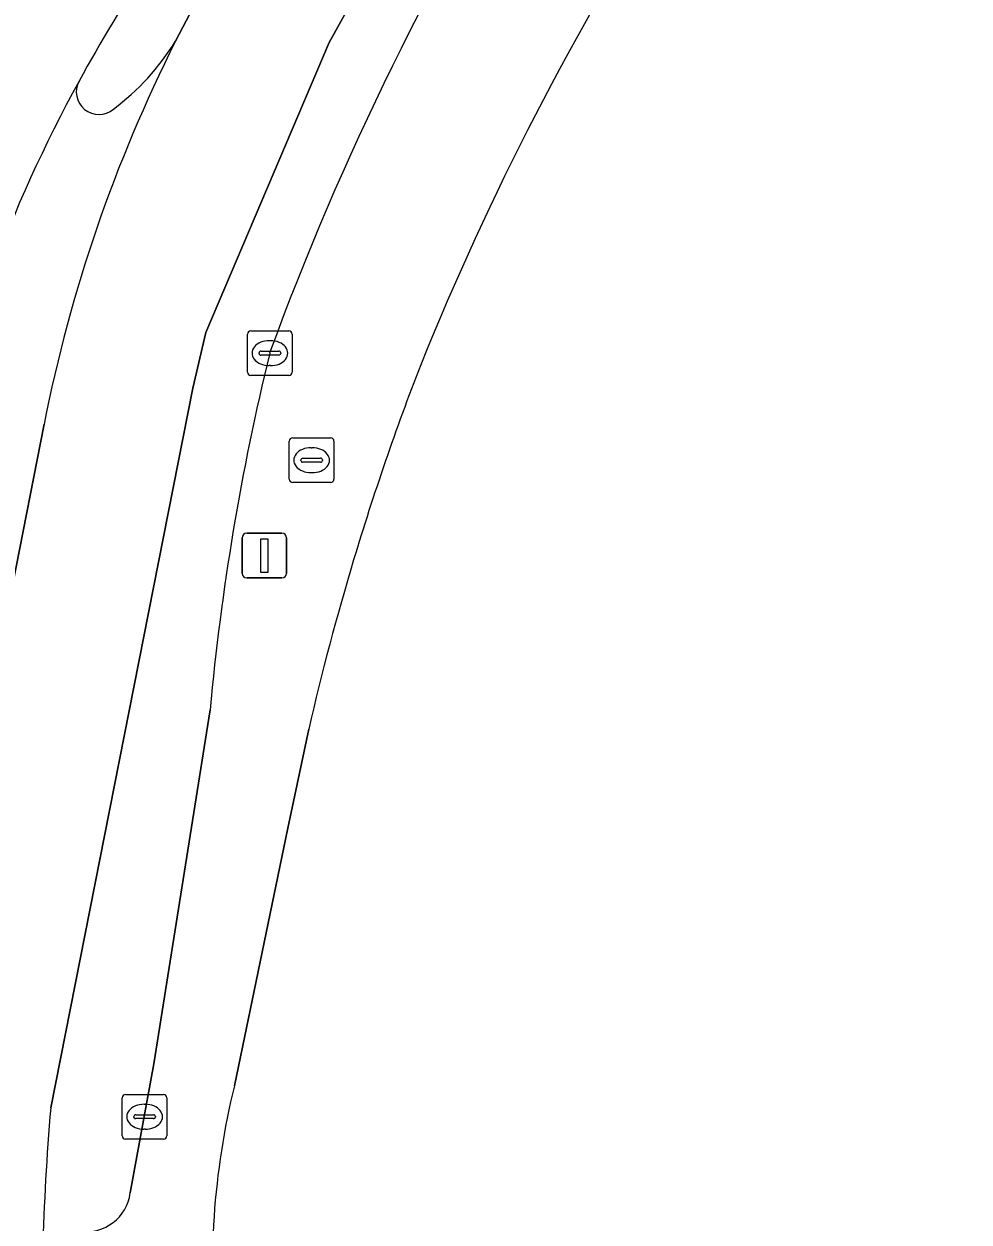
# Model space of a CAD drawing. Extents: x 157692 to 159674, y 381452 to 383291.
# Drawn here: x 157845.02 to 157866.21, y 382738.95 to 382765.8 of the extents above; entities that cross this region are included whole.
import ezdxf

# ---------------------------------------------------------------- set-up
doc = ezdxf.new("R2010")
doc.units = 0
for name, color, linetype in [('IMGEO_Brandkraan', 7, 'Continuous'), ('IMGEO_Erf', 7, 'Continuous'), ('IMGEO_Kolk', 7, 'Continuous'), ('IMGEO_Lichtmast', 7, 'Continuous'), ('IMGEO_Rijbaan_lokaal_gesloten', 7, 'Continuous'), ('IMGEO_Rijbaan_lokaal_open', 7, 'Continuous'), ('IMGEO_Verkeerseiland_open', 7, 'Continuous'), ('IMGEO_Voetpad_open', 7, 'Continuous')]:
    doc.layers.add(name, color=color, linetype=linetype)

msp = doc.modelspace()

# ---------------------------------------------------------------- linework, layer by layer
at = {"layer": 'IMGEO_Brandkraan'}
for p, q in [((157850.969, 382755.602), (157850.969, 382756.454)), ((157851.044, 382756.528), (157851.896, 382756.528)), ((157851.97, 382756.454), (157851.97, 382755.602)), ((157851.457, 382756.308), (157851.482, 382756.308)), ((157851.228, 382756.022), (157851.228, 382756.034)), ((157851.666, 382755.985), (157851.268, 382755.985)), ((157851.271, 382756.071), (157851.669, 382756.071)), ((157851.712, 382756.034), (157851.712, 382756.022)), ((157851.48, 382755.748), (157851.455, 382755.748)), ((157851.896, 382755.528), (157851.044, 382755.528))]:
    msp.add_line(p, q, dxfattribs=at)
for points in [[(157850.969, 382755.602), (157850.969, 382756.454)], [(157851.044, 382756.528), (157851.896, 382756.528)], [(157851.97, 382756.454), (157851.97, 382755.602)], [(157851.896, 382755.528), (157851.044, 382755.528)]]:
    msp.add_lwpolyline(points, dxfattribs=at)
for centre, radius, start, end in [((157851.046, 382756.452), 0.0765, 91.552, 178.448), ((157851.046, 382756.452), 0.0765, 91.552, 178.448), ((157851.894, 382756.452), 0.0765, 1.552, 88.448), ((157851.894, 382756.452), 0.0765, 1.552, 88.448), ((157851.268, 382756.031), 0.0403, 85.8775, 175.7526), ((157851.265, 382756.021), 0.0366, 178.938, 274.7102), ((157851.669, 382756.028), 0.043, 264.8664, 352.4533), ((157851.673, 382756.033), 0.0386, 1.7309, 96.639), ((157851.046, 382755.604), 0.0765, 181.552, 268.448), ((157851.046, 382755.604), 0.0765, 181.552, 268.448), ((157851.894, 382755.604), 0.0765, 271.552, 358.448), ((157851.894, 382755.604), 0.0765, 271.552, 358.448)]:
    msp.add_arc(centre, radius, start, end, dxfattribs=at)
for centre, major_axis, ratio, start_param, end_param in [((157851.456, 382756.028), (-0.387, 0.002), 0.722429, 4.712389, 7.853982), ((157851.481, 382756.028), (-0.39, 0.002), 0.717154, 1.570796, 4.712389)]:
    msp.add_ellipse(centre, major_axis=major_axis, ratio=ratio, start_param=start_param, end_param=end_param, dxfattribs=at)
at = {"layer": 'IMGEO_Erf'}
msp.add_lwpolyline([(157851.404, 382750), (157850.936, 382747.778), (157849.739, 382742.009)], dxfattribs=at)
for centre, radius, start, end in [((157915.854, 382733.126), 66.809, 147.40556, 157.98783), ((157909.801, 382736.496), 59.94, 158.80612, 163.2267), ((157909.175, 382736.697), 59.283, 163.2381, 167.03258), ((157866.627, 382737.87), 17.388, 166.2293, 185.8257)]:
    msp.add_arc(centre, radius, start, end, dxfattribs=at)
at = {"layer": 'IMGEO_Kolk'}
for p, q in [((157850.033, 382758.001), (157850.033, 382758.853)), ((157850.108, 382758.927), (157850.96, 382758.927)), ((157851.034, 382758.853), (157851.034, 382758.001)), ((157850.521, 382758.707), (157850.546, 382758.707)), ((157850.292, 382758.421), (157850.292, 382758.433)), ((157850.73, 382758.384), (157850.332, 382758.384)), ((157850.335, 382758.47), (157850.733, 382758.47)), ((157850.776, 382758.433), (157850.776, 382758.421)), ((157850.544, 382758.147), (157850.519, 382758.147)), ((157850.96, 382757.927), (157850.108, 382757.927)), ((157847.224, 382740.887), (157847.224, 382741.739)), ((157847.299, 382741.813), (157848.151, 382741.813)), ((157848.225, 382741.739), (157848.225, 382740.887)), ((157847.712, 382741.593), (157847.737, 382741.593)), ((157847.483, 382741.307), (157847.483, 382741.319)), ((157847.921, 382741.27), (157847.523, 382741.27)), ((157847.526, 382741.356), (157847.924, 382741.356)), ((157847.967, 382741.319), (157847.967, 382741.307)), ((157847.735, 382741.033), (157847.71, 382741.033)), ((157848.151, 382740.813), (157847.299, 382740.813))]:
    msp.add_line(p, q, dxfattribs=at)
for points in [[(157850.033, 382758.001), (157850.033, 382758.853)], [(157850.108, 382758.927), (157850.96, 382758.927)], [(157851.034, 382758.853), (157851.034, 382758.001)], [(157850.96, 382757.927), (157850.108, 382757.927)], [(157847.224, 382740.887), (157847.224, 382741.739)], [(157847.299, 382741.813), (157848.151, 382741.813)], [(157848.225, 382741.739), (157848.225, 382740.887)], [(157848.151, 382740.813), (157847.299, 382740.813)]]:
    msp.add_lwpolyline(points, dxfattribs=at)
for centre, radius, start, end in [((157850.11, 382758.851), 0.0765, 91.552, 178.448), ((157850.11, 382758.851), 0.0765, 91.552, 178.448), ((157850.958, 382758.851), 0.0765, 1.552, 88.448), ((157850.958, 382758.851), 0.0765, 1.552, 88.448), ((157850.332, 382758.43), 0.0403, 85.8775, 175.7526), ((157850.329, 382758.42), 0.0366, 178.938, 274.7102), ((157850.733, 382758.427), 0.043, 264.8664, 352.4533), ((157850.737, 382758.432), 0.0386, 1.7309, 96.639), ((157850.11, 382758.003), 0.0765, 181.552, 268.448), ((157850.11, 382758.003), 0.0765, 181.552, 268.448), ((157850.958, 382758.003), 0.0765, 271.552, 358.448), ((157850.958, 382758.003), 0.0765, 271.552, 358.448), ((157847.301, 382741.737), 0.0765, 91.552, 178.448), ((157847.301, 382741.737), 0.0765, 91.552, 178.448), ((157848.149, 382741.737), 0.0765, 1.552, 88.448), ((157848.149, 382741.737), 0.0765, 1.552, 88.448), ((157847.523, 382741.316), 0.0403, 85.8775, 175.7526), ((157847.52, 382741.306), 0.0366, 178.938, 274.7102), ((157847.924, 382741.313), 0.043, 264.8664, 352.4533), ((157847.928, 382741.318), 0.0386, 1.7309, 96.639), ((157847.301, 382740.889), 0.0765, 181.552, 268.448), ((157847.301, 382740.889), 0.0765, 181.552, 268.448), ((157848.149, 382740.889), 0.0765, 271.552, 358.448), ((157848.149, 382740.889), 0.0765, 271.552, 358.448)]:
    msp.add_arc(centre, radius, start, end, dxfattribs=at)
for centre, major_axis, ratio, start_param, end_param in [((157850.52, 382758.427), (-0.387, 0.002), 0.722429, 4.712389, 7.853982), ((157850.545, 382758.427), (-0.39, 0.002), 0.717154, 1.570796, 4.712389), ((157847.711, 382741.313), (-0.387, 0.002), 0.722429, 4.712389, 7.853982), ((157847.736, 382741.313), (-0.39, 0.002), 0.717154, 1.570796, 4.712389)]:
    msp.add_ellipse(centre, major_axis=major_axis, ratio=ratio, start_param=start_param, end_param=end_param, dxfattribs=at)
at = {"layer": 'IMGEO_Lichtmast'}
for p, q in [((157849.914, 382753.489), (157849.914, 382754.289)), ((157849.914, 382754.289), (157849.914, 382753.489)), ((157850.014, 382754.389), (157850.804, 382754.389)), ((157850.804, 382754.389), (157850.014, 382754.389)), ((157850.904, 382754.289), (157850.904, 382753.489)), ((157850.904, 382753.489), (157850.904, 382754.289)), ((157850.804, 382753.389), (157850.014, 382753.389)), ((157850.014, 382753.389), (157850.804, 382753.389))]:
    msp.add_line(p, q, dxfattribs=at)
msp.add_lwpolyline([(157850.334, 382754.264), (157850.484, 382754.264), (157850.484, 382753.514), (157850.334, 382753.514), (157850.334, 382754.264)], dxfattribs=at)
for centre, start, end in [((157850.014, 382754.289), 90, 180), ((157850.014, 382754.289), 90, 180), ((157850.804, 382754.289), 0, 90), ((157850.804, 382754.289), 360, 90), ((157850.014, 382753.489), 180, 270), ((157850.014, 382753.489), 180, 270), ((157850.804, 382753.489), 270, 0), ((157850.804, 382753.489), 270, 0)]:
    msp.add_arc(centre, 0.1, start, end, dxfattribs=at)
at = {"layer": 'IMGEO_Rijbaan_lokaal_gesloten'}
for points in [[(157845.62, 382741.511), (157848.805, 382757.643), (157849.097, 382758.893), (157851.863, 382765.387), (157855.266, 382771.509), (157855.443, 382771.761), (157856.516, 382773.291), (157859.152, 382777.044), (157859.818, 382777.869), (157863.722, 382782.702), (157870.086, 382790.579), (157882.061, 382805.373), (157887.648, 382812.299), (157893.326, 382819.352), (157899.885, 382827.453), (157901.222, 382828.944), (157903.875, 382831.641), (157905.583, 382833.507), (157932.781, 382864.296)], [(157856.703, 382770.973), (157855.443, 382771.761), (157855.266, 382771.509), (157851.863, 382765.387), (157849.097, 382758.893), (157848.805, 382757.643), (157845.62, 382741.511)], [(157848.819, 382766.191), (157848.419, 382765.419)], [(157845.472, 382756.836), (157843.742, 382748.04), (157842.825, 382743.199), (157842.47, 382741.215)], [(157847.402, 382739.605), (157847.929, 382742.499), (157849.192, 382750.43)]]:
    msp.add_lwpolyline(points, dxfattribs=at)
for centre, radius, start, end in [((157912.029, 382735.954), 65.478, 147.6683, 159.92726), ((157889.838, 382740.387), 49.82, 144.0412, 151.0207), ((157878.279, 382750.369), 33.438, 153.2511, 168.8488), ((157874.144, 382749.181), 31.83, 151.1828, 168.6381), ((157903.993, 382745.378), 55.033, 166.2841, 174.7331), ((157899.227, 382736.928), 53.803, 175.114, 178.5382), ((157899.227, 382736.928), 53.803, 175.114, 178.5382), ((157846.407, 382739.738), 1.004, 262.7237, 352.4085)]:
    msp.add_arc(centre, radius, start, end, dxfattribs=at)
at = {"layer": 'IMGEO_Rijbaan_lokaal_open'}
msp.add_lwpolyline([(157843.742, 382748.04), (157845.472, 382756.836)], dxfattribs=at)
for centre, radius, start, end in [((157878.279, 382750.369), 33.438, 153.2511, 168.8488), ((157843.646, 382768.386), 5.621, 306.9726, 328.1327), ((157874.144, 382749.181), 31.83, 151.1828, 168.6381), ((157846.7, 382764.283), 0.506, 151.5263, 310.0734)]:
    msp.add_arc(centre, radius, start, end, dxfattribs=at)
at = {"layer": 'IMGEO_Verkeerseiland_open'}
msp.add_lwpolyline([(157848.419, 382765.419), (157848.819, 382766.191), (157850.612, 382769.419)], dxfattribs=at)
for centre, radius, start, end in [((157889.838, 382740.387), 49.82, 144.0412, 151.0207), ((157843.646, 382768.386), 5.621, 306.9726, 328.1327), ((157846.7, 382764.283), 0.506, 151.5263, 310.0734)]:
    msp.add_arc(centre, radius, start, end, dxfattribs=at)
at = {"layer": 'IMGEO_Voetpad_open'}
for points in [[(157849.192, 382750.43), (157847.929, 382742.499), (157847.402, 382739.605)], [(157849.739, 382742.009), (157850.936, 382747.778), (157851.404, 382750)]]:
    msp.add_lwpolyline(points, dxfattribs=at)
for centre, radius, start, end in [((157912.029, 382735.954), 65.478, 147.6683, 159.92726), ((157915.854, 382733.126), 66.809, 147.40556, 157.98783), ((157903.993, 382745.378), 55.033, 166.2841, 174.7331), ((157909.801, 382736.496), 59.94, 158.80612, 163.2267), ((157909.175, 382736.697), 59.283, 163.2381, 167.03258), ((157866.627, 382737.87), 17.388, 166.2293, 185.8257), ((157846.407, 382739.738), 1.004, 262.7237, 352.4085)]:
    msp.add_arc(centre, radius, start, end, dxfattribs=at)

doc.saveas('drawing.dxf')
